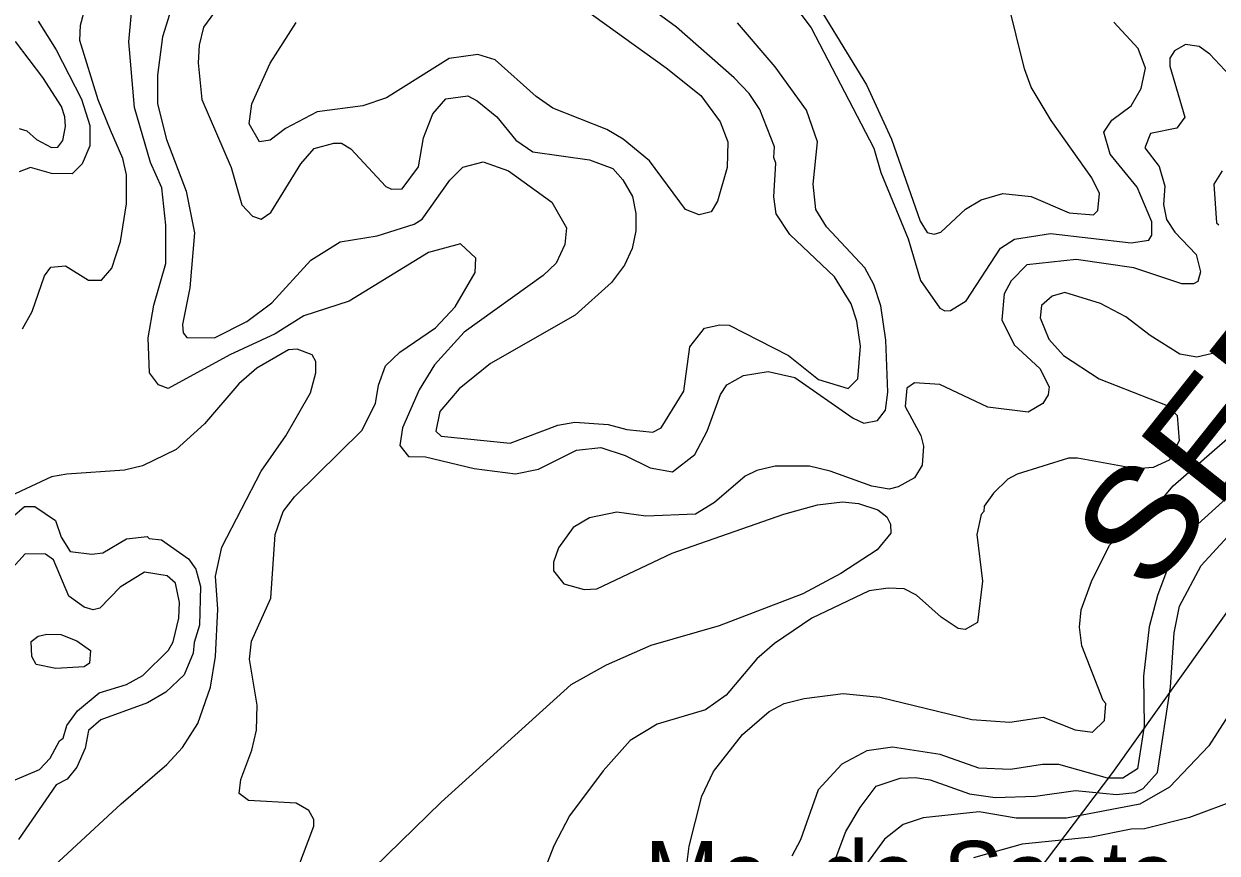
# Model space of a CAD drawing. Extents: x 673.3 to 698.5, y 6984.3 to 7012.3.
# Drawn here: x 689.47 to 690.824, y 6999.324 to 7000.265 of the extents above; entities that cross this region are included whole.
import ezdxf
from ezdxf.enums import TextEntityAlignment as Align

# ---------------------------------------------------------------- set-up
doc = ezdxf.new("R2010")
doc.units = 0
doc.header["$LTSCALE"] = 0.032
for name, color, linetype, lineweight in [('1', 7, 'Continuous', 25), ('2', 7, 'Continuous', 13), ('26', 7, 'Continuous', 25)]:
    doc.layers.add(name, color=color, linetype=linetype, lineweight=lineweight)
doc.layers.add('27', color=7, linetype='Continuous')

msp = doc.modelspace()

# ---------------------------------------------------------------- linework, layer by layer
at = {"layer": '1'}
for points in [[(690.3541, 7000.3141), (690.4263, 7000.1958), (690.4549, 7000.134), (690.4873, 7000.0409), (690.4952, 7000.0279), (690.5032, 7000.026), (690.5108, 7000.0285), (690.5388, 7000.0546), (690.5565, 7000.065), (690.5809, 7000.0724), (690.6134, 7000.0691), (690.6565, 7000.0505), (690.6839, 7000.048), (690.689, 7000.0529), (690.6907, 7000.0724), (690.682, 7000.09), (690.6361, 7000.1551), (690.6133, 7000.1932), (690.6058, 7000.2138), (690.5867, 7000.2903)], [(689.7504, 7000.0506), (689.7844, 7000.1059), (689.7996, 7000.1233), (689.8219, 7000.1294), (689.8305, 7000.1294), (689.8412, 7000.123), (689.881, 7000.0803), (689.8871, 7000.0773), (689.8994, 7000.0775), (689.9179, 7000.1026), (689.9237, 7000.1356), (689.9343, 7000.1628), (689.9488, 7000.1797), (689.974, 7000.1832), (689.9845, 7000.1776), (690.0067, 7000.1595), (690.0284, 7000.1328), (690.0478, 7000.1196), (690.1118, 7000.1106), (690.1384, 7000.1009), (690.1499, 7000.088), (690.1606, 7000.0691), (690.1647, 7000.0496), (690.1647, 7000.03), (690.1604, 7000.01), (690.1517, 6999.991), (690.1368, 6999.9712), (690.0957, 6999.9343), (689.9997, 6999.8795), (689.9641, 6999.8506), (689.9422, 6999.825), (689.9376, 6999.8026), (689.9436, 6999.7967), (690.0219, 6999.789), (690.0759, 6999.8093), (690.0952, 6999.8126), (690.1332, 6999.8103), (690.1544, 6999.8044), (690.184, 6999.8015), (690.1932, 6999.8062), (690.219, 6999.8479), (690.2259, 6999.8981), (690.2425, 6999.9194), (690.26, 6999.9233), (690.2704, 6999.923), (690.338, 6999.8885), (690.3719, 6999.8611), (690.4056, 6999.851), (690.4164, 6999.862), (690.4196, 6999.8989), (690.4155, 6999.9274), (690.409, 6999.947), (690.3899, 6999.9776), (690.3393, 7000.0257), (690.3238, 7000.0494), (690.3212, 7000.0684), (690.3235, 7000.1068), (690.3211, 7000.1131), (690.3218, 7000.1252), (690.3052, 7000.1675), (690.293, 7000.1858), (690.2761, 7000.2037), (690.2108, 7000.2611), (690.152, 7000.3042)], [(689.6864, 7000.2781), (689.6737, 7000.2613), (689.6688, 7000.2407), (689.6679, 7000.2206), (689.672, 7000.1791), (689.7053, 7000.102), (689.7174, 7000.0593), (689.7296, 7000.0465), (689.7393, 7000.0432), (689.7504, 7000.0506)], [(689.4648, 7000.1462), (689.4735, 7000.1433), (689.4845, 7000.1336), (689.5013, 7000.1244), (689.5084, 7000.1249), (689.5144, 7000.1324), (689.5174, 7000.1483), (689.5165, 7000.1592), (689.5128, 7000.1712), (689.4914, 7000.2041), (689.4605, 7000.2447)], [(690.8388, 6999.73), (690.794, 6999.6894), (690.7705, 6999.6535), (690.7567, 6999.616), (690.7473, 6999.5803), (690.7406, 6999.5243), (690.7413, 6999.4678), (690.7339, 6999.4194), (690.7174, 6999.4087), (690.6998, 6999.4087), (690.6447, 6999.4241), (690.6262, 6999.4241), (690.5898, 6999.4185), (690.554, 6999.42), (690.5101, 6999.4357), (690.4558, 6999.4437), (690.4269, 6999.4396), (690.3982, 6999.4247), (690.3714, 6999.3953), (690.3515, 6999.3386), (690.3416, 6999.3202)], [(689.4223, 6999.3909), (689.4879, 6999.4185), (689.4998, 6999.4313), (689.5103, 6999.4512), (689.5146, 6999.4542), (689.5188, 6999.4686), (689.5309, 6999.485), (689.5553, 6999.5054), (689.5866, 6999.5151), (689.6049, 6999.5251), (689.634, 6999.5538), (689.6394, 6999.5634), (689.6459, 6999.5903), (689.6468, 6999.6079), (689.642, 6999.6299), (689.6327, 6999.6384), (689.6071, 6999.6424), (689.5794, 6999.6254), (689.5564, 6999.6017), (689.5487, 6999.5997), (689.5383, 6999.6027), (689.5209, 6999.6152), (689.5037, 6999.6566), (689.4946, 6999.6628), (689.4714, 6999.6633), (689.4501, 6999.6396)]]:
    msp.add_lwpolyline(points, dxfattribs=at)
at = {"layer": '2'}
for points in [[(690.2695, 7000.3853), (690.3634, 7000.2604), (690.4345, 7000.1239), (690.4427, 7000.0962), (690.4737, 7000.0209), (690.4878, 6999.9737), (690.5096, 6999.942), (690.5151, 6999.939), (690.5216, 6999.9396), (690.5396, 6999.9505), (690.5784, 7000.0102), (690.5945, 7000.0204), (690.6351, 7000.0268), (690.7269, 7000.0162), (690.7467, 7000.0192), (690.7502, 7000.0252), (690.7502, 7000.0403), (690.7335, 7000.0795), (690.703, 7000.117), (690.6957, 7000.1421), (690.7048, 7000.1556), (690.7268, 7000.1719), (690.7381, 7000.1916), (690.7429, 7000.2147), (690.7348, 7000.2369), (690.707, 7000.2668)], [(689.4684, 6999.9187), (689.4795, 6999.9383), (689.4934, 6999.979), (689.5005, 6999.9886), (689.5173, 6999.9901), (689.5433, 6999.974), (689.558, 6999.974), (689.57, 6999.9877), (689.5797, 7000.0177), (689.5866, 7000.0607), (689.5865, 7000.0935), (689.5822, 7000.1121), (689.5685, 7000.1443), (689.5545, 7000.1788), (689.5336, 7000.246), (689.5344, 7000.2635), (689.5435, 7000.2974)], [(690.1049, 7000.2829), (690.1991, 7000.2151), (690.2383, 7000.1836), (690.2602, 7000.1536), (690.2688, 7000.1308), (690.2682, 7000.102), (690.2571, 7000.0637), (690.25, 7000.0514), (690.2363, 7000.0483), (690.2211, 7000.0542), (690.1799, 7000.1093), (690.15, 7000.1342), (690.1315, 7000.1451), (690.0702, 7000.1692), (690.0515, 7000.1824), (690.0048, 7000.2242), (689.9854, 7000.2302), (689.9528, 7000.2256), (689.8814, 7000.1809), (689.8547, 7000.1718), (689.8029, 7000.1649), (689.7671, 7000.146), (689.7494, 7000.1327), (689.7374, 7000.1311), (689.7258, 7000.1515), (689.7288, 7000.174), (689.7496, 7000.2201), (689.7789, 7000.2665)], [(689.9594, 6999.9437), (689.9823, 6999.9828), (689.9831, 6999.9988), (689.9655, 7000.0153), (689.9294, 7000.0055), (689.8392, 6999.95), (689.7878, 6999.9336), (689.7552, 6999.9132), (689.7038, 6999.8891), (689.6337, 6999.851), (689.6227, 6999.8553), (689.6126, 6999.8688), (689.611, 6999.9086), (689.6175, 6999.9456), (689.6313, 6999.9929), (689.6313, 7000.0365), (689.6265, 7000.0786), (689.6136, 7000.1076), (689.5955, 7000.1698), (689.589, 7000.2444), (689.5923, 7000.2776)], [(689.6372, 7000.2815), (689.6273, 7000.2502), (689.6216, 7000.2065), (689.6216, 7000.1742), (689.632, 7000.1338), (689.6543, 7000.075), (689.6637, 7000.0275), (689.6582, 6999.9652), (689.6501, 6999.9235), (689.6508, 6999.9143)], [(689.4864, 7000.2681), (689.5066, 7000.2355), (689.5355, 7000.1794), (689.5448, 7000.1495), (689.5449, 7000.1265), (689.5361, 7000.1062), (689.525, 7000.0945), (689.5013, 7000.0951), (689.4777, 7000.1017)], [(689.6508, 6999.9143), (689.655, 6999.9088), (689.6864, 6999.9086), (689.7231, 6999.9269), (689.7516, 6999.9483), (689.7958, 6999.9966), (689.8291, 7000.0174), (689.8708, 7000.0243), (689.9131, 7000.0374), (689.9219, 7000.0431), (689.9533, 7000.0873), (689.9683, 7000.1023), (689.9913, 7000.1082), (690.0199, 7000.0979), (690.0694, 7000.0626), (690.0857, 7000.0333), (690.0841, 7000.0145), (690.0741, 6999.9933), (690.0595, 6999.9793), (689.9696, 6999.9148), (689.9362, 6999.8779), (689.9188, 6999.8495), (689.8996, 6999.8064), (689.8968, 6999.7861), (689.9064, 6999.7737), (689.9258, 6999.7734), (689.981, 6999.7602), (690.0281, 6999.754), (690.0542, 6999.7594), (690.0974, 6999.7809), (690.1248, 6999.784), (690.1526, 6999.7751), (690.1808, 6999.7608), (690.2062, 6999.7564), (690.2317, 6999.7762), (690.2456, 6999.8026), (690.2607, 6999.844), (690.2678, 6999.8551), (690.2868, 6999.8657), (690.3147, 6999.8703), (690.345, 6999.8636), (690.4113, 6999.8172), (690.4233, 6999.8118), (690.4387, 6999.8145), (690.4479, 6999.8262), (690.4506, 6999.8467), (690.4482, 6999.9059), (690.4425, 6999.945), (690.4345, 6999.9692), (690.4243, 6999.988), (690.381, 7000.0346), (690.3689, 7000.0541), (690.3658, 7000.083), (690.3709, 7000.1309), (690.3584, 7000.1671), (690.3225, 7000.216), (690.2798, 7000.266)], [(690.8388, 7000.2061), (690.8162, 7000.2305), (690.804, 7000.2393), (690.7884, 7000.2416), (690.7761, 7000.2343), (690.7707, 7000.2258), (690.7708, 7000.2167), (690.7877, 7000.159), (690.7784, 7000.1465)], [(690.7784, 7000.1465), (690.7487, 7000.1405), (690.7422, 7000.124), (690.7584, 7000.1031), (690.7649, 7000.0806), (690.7633, 7000.0599), (690.7667, 7000.0428), (690.7764, 7000.0284), (690.8006, 7000.0032), (690.8055, 6999.9834), (690.8025, 6999.9726), (690.7973, 6999.9698), (690.7842, 6999.9698), (690.7297, 6999.9879), (690.6643, 6999.9974), (690.6084, 6999.9915), (690.5905, 6999.9731), (690.5827, 6999.9584), (690.5801, 6999.929), (690.594, 6999.9006), (690.6232, 6999.8736), (690.6337, 6999.8528), (690.6326, 6999.8439), (690.6266, 6999.8339), (690.6098, 6999.824), (690.564, 6999.8299), (690.5096, 6999.8556), (690.4808, 6999.8576), (690.4722, 6999.8514), (690.4702, 6999.8306), (690.4881, 6999.7976), (690.4912, 6999.7857), (690.4896, 6999.764), (690.481, 6999.7495), (690.4624, 6999.7392), (690.4519, 6999.7369), (690.4323, 6999.7402), (690.3851, 6999.7573), (690.3616, 6999.7628), (690.3226, 6999.763), (690.3017, 6999.7578), (690.2888, 6999.7515), (690.2538, 6999.7215), (690.2322, 6999.7085), (690.1758, 6999.706), (690.1428, 6999.7107), (690.1121, 6999.7043), (690.0934, 6999.6932), (690.0768, 6999.6701), (690.0711, 6999.6538), (690.0711, 6999.6441), (690.0827, 6999.6294), (690.1058, 6999.6229), (690.1204, 6999.6236), (690.2057, 6999.6641), (690.3325, 6999.7084), (690.3708, 6999.7189), (690.3991, 6999.7222), (690.4171, 6999.7204), (690.4393, 6999.7134), (690.4495, 6999.7052), (690.4537, 6999.697), (690.4538, 6999.6868), (690.4386, 6999.668), (690.3971, 6999.6409), (690.3542, 6999.6178), (690.259, 6999.5814), (690.1816, 6999.5592), (690.1307, 6999.537), (690.0906, 6999.5145), (689.9438, 6999.3815), (689.8515, 6999.2916)], [(689.4777, 7000.1017), (689.4646, 7000.0969)], [(690.8299, 7000.0982), (690.8204, 7000.0829), (690.8234, 7000.0392), (690.8262, 7000.0366)], [(690.8327, 6999.8991), (690.824, 6999.8919), (690.8014, 6999.8867), (690.7818, 6999.8898), (690.7482, 6999.9111), (690.7207, 6999.9325), (690.6919, 6999.9476), (690.6513, 6999.9599), (690.6369, 6999.9559), (690.6249, 6999.9452), (690.6233, 6999.9311), (690.6333, 6999.9069), (690.6499, 6999.8886), (690.6903, 6999.8621)], [(689.7811, 6999.3061), (689.799, 6999.3541), (689.799, 6999.3619), (689.7935, 6999.3718), (689.7789, 6999.3801), (689.7251, 6999.3832), (689.7144, 6999.3911), (689.7162, 6999.4072), (689.7287, 6999.4403), (689.7339, 6999.4632), (689.7347, 6999.4916), (689.7259, 6999.5436), (689.7283, 6999.5642), (689.7502, 6999.6131), (689.7552, 6999.6854), (689.7644, 6999.7115), (689.7771, 6999.7279), (689.8534, 6999.8033), (689.8689, 6999.834), (689.8725, 6999.8548), (689.8806, 6999.8767), (689.8968, 6999.8923), (689.9373, 6999.9199), (689.9594, 6999.9437)], [(689.4691, 6999.2765), (689.5803, 6999.3795), (689.6322, 6999.4243), (689.6501, 6999.4434), (689.6676, 6999.4708), (689.6817, 6999.5119), (689.6876, 6999.5466), (689.69, 6999.6004), (689.6875, 6999.6381), (689.6946, 6999.6708), (689.7393, 6999.7573), (689.7673, 6999.7972), (689.7954, 6999.8461), (689.8015, 6999.8686), (689.8012, 6999.8815), (689.7971, 6999.8892), (689.7803, 6999.8956), (689.7702, 6999.8949), (689.7344, 6999.874), (689.7141, 6999.8563), (689.675, 6999.8107), (689.6427, 6999.7817), (689.6045, 6999.7633), (689.5844, 6999.7581), (689.5187, 6999.7539), (689.5013, 6999.7507), (689.4305, 6999.7178)], [(690.6903, 6999.8621), (690.7676, 6999.8316), (690.7791, 6999.8204), (690.7811, 6999.7917), (690.7699, 6999.7697), (690.7516, 6999.7614), (690.7323, 6999.7597), (690.6659, 6999.7718), (690.6556, 6999.7718), (690.5975, 6999.7539), (690.5866, 6999.7481), (690.5703, 6999.732), (690.5598, 6999.7173), (690.5595, 6999.7115), (690.5565, 6999.7081), (690.5516, 6999.6854), (690.558, 6999.6324), (690.5525, 6999.5852), (690.5385, 6999.5773), (690.5302, 6999.5786), (690.5112, 6999.5916), (690.4831, 6999.6163), (690.4691, 6999.6236), (690.4511, 6999.6244), (690.4293, 6999.6212), (690.3643, 6999.5902), (690.3219, 6999.5617), (690.3018, 6999.5441), (690.267, 6999.5028), (690.2438, 6999.4862), (690.1889, 6999.4701), (690.1581, 6999.4513), (690.1276, 6999.4171), (690.0891, 6999.3658), (690.0713, 6999.3319), (690.0543, 6999.2878)], [(690.67, 6999.5999), (690.6816, 6999.632), (690.7021, 6999.6731), (690.7224, 6999.6952), (690.7549, 6999.7172), (690.7743, 6999.7406), (690.8417, 6999.7991)], [(689.4567, 6999.7048), (689.4709, 6999.7172), (689.4823, 6999.7172), (689.5058, 6999.701), (689.5122, 6999.6821), (689.5224, 6999.666), (689.5472, 6999.6628), (689.5595, 6999.6644), (689.5865, 6999.6805), (689.6098, 6999.6831), (689.6121, 6999.6807), (689.6262, 6999.6791), (689.6567, 6999.6576), (689.6653, 6999.6459), (689.6703, 6999.6261), (689.6695, 6999.5822), (689.6631, 6999.5626), (689.662, 6999.5506), (689.6521, 6999.5258), (689.6311, 6999.5062), (689.6104, 6999.4943), (689.5574, 6999.475), (689.5434, 6999.4629), (689.5397, 6999.4426), (689.5303, 6999.421), (689.5193, 6999.4074), (689.5067, 6999.4011), (689.4638, 6999.339)], [(690.618, 6999.3883), (690.6636, 6999.3948), (690.7102, 6999.39), (690.7313, 6999.3923), (690.7403, 6999.3971), (690.7565, 6999.4151), (690.7714, 6999.5118), (690.7755, 6999.5737), (690.7815, 6999.604), (690.806, 6999.6499), (690.8363, 6999.6829)], [(690.2144, 6999.2466), (690.225, 6999.3316), (690.2394, 6999.3882), (690.2528, 6999.4163), (690.2858, 6999.4581), (690.3159, 6999.4842), (690.3328, 6999.4934), (690.3556, 6999.4992), (690.3999, 6999.5047), (690.4414, 6999.5005), (690.546, 6999.4753), (690.5892, 6999.4722), (690.627, 6999.4778), (690.6633, 6999.4634), (690.6827, 6999.4609), (690.6965, 6999.4742), (690.6981, 6999.4935), (690.6949, 6999.4969), (690.6706, 6999.5587), (690.6681, 6999.5799), (690.67, 6999.5999)], [(690.8466, 6999.4948), (690.8149, 6999.4452), (690.7701, 6999.3984), (690.7366, 6999.3792), (690.6535, 6999.3633), (690.5963, 6999.3633), (690.5543, 6999.3703), (690.4907, 6999.3637), (690.4679, 6999.3562), (690.4466, 6999.3395), (690.4173, 6999.299)], [(690.3804, 6999.2887), (690.4029, 6999.3483), (690.4191, 6999.3755), (690.4374, 6999.3995), (690.4645, 6999.4085), (690.4818, 6999.4094), (690.4985, 6999.4068), (690.5432, 6999.3908), (690.5724, 6999.3867), (690.618, 6999.3883)], [(690.8477, 6999.3843), (690.7929, 6999.3639), (690.7417, 6999.3513), (690.7266, 6999.3508), (690.6819, 6999.3415), (690.6031, 6999.3336), (690.5479, 6999.3183)]]:
    msp.add_lwpolyline(points, dxfattribs=at)
msp.add_lwpolyline([(689.4862, 6999.57), (689.4959, 6999.5723), (689.5118, 6999.5716), (689.5301, 6999.5644), (689.5457, 6999.5536), (689.5446, 6999.5391), (689.5383, 6999.5349), (689.5062, 6999.5333), (689.4838, 6999.5375), (689.479, 6999.5466), (689.4783, 6999.5639)], close=True, dxfattribs=at)
at = {"layer": '26'}
msp.add_lwpolyline([(690.4779, 6999.1134), (690.7061, 6999.415), (691.0158, 6999.8497), (691.3255, 7000.3169), (691.4504, 7000.4935), (691.5319, 7000.6049), (691.6623, 7000.7788), (691.8688, 7001.0151), (691.934, 7001.0885), (691.9883, 7001.1428), (692.0182, 7001.1781), (692.0427, 7001.227), (692.1568, 7001.4145), (692.1758, 7001.4552), (692.2111, 7001.5612), (692.2845, 7001.8192)], dxfattribs=at)

# ---------------------------------------------------------------- texts
at = {"layer": '26', "width": 1.15}
msp.add_text('SERRA DO ITAJAÍ', height=0.12, rotation=51.499, dxfattribs=at).set_placement((691.2349, 7000.228), align=Align.CENTER)
at = {"layer": '27', "width": 0.95}
msp.add_text('Mo. de Santo', height=0.08, dxfattribs=at).set_placement((690.4769, 6999.2573), align=Align.CENTER)

doc.saveas('drawing.dxf')
